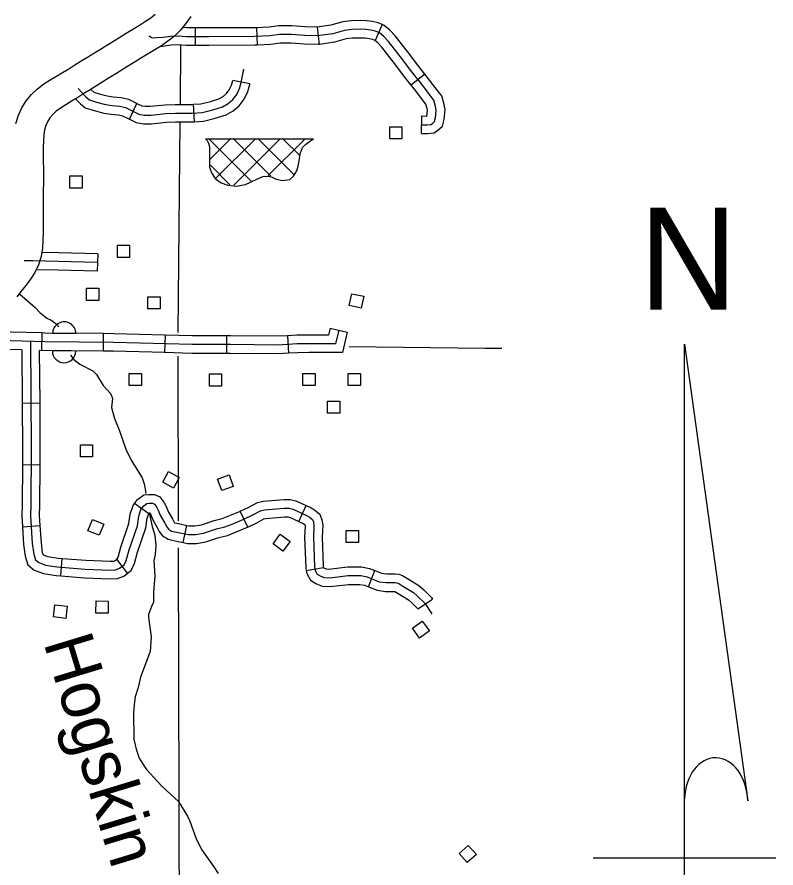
# Model space of a CAD drawing. Extents: x 1370130 to 1380143, y 377636 to 380256.
# Drawn here: x 1377651.8 to 1377833.9, y 379192.1 to 379396.3 of the extents above; entities that cross this region are included whole.
import ezdxf

# ---------------------------------------------------------------- set-up
doc = ezdxf.new("R2010")
doc.units = 0
for name, color, linetype in [('Level 10', 7, 'Continuous'), ('Level 32', 7, 'Continuous'), ('Level 35', 7, 'Continuous'), ('Level 38', 7, 'Continuous'), ('Level 5', 7, 'Continuous'), ('Level 56', 7, 'Continuous'), ('Level 57', 7, 'Continuous'), ('R_Draft', 7, 'Continuous'), ('R_Exist Surface', 7, 'Continuous')]:
    doc.layers.add(name, color=color, linetype=linetype)

# ---------------------------------------------------------------- blocks, each defined once
blk = doc.blocks.new('NORTH ARROW VICINITY MAP')
at = {"layer": 'R_Draft'}
for p, q in [((0, 72.554), (4.851, 37.495)), ((0, 30.512), (0, 72.554)), ((-7.022, 33.111), (7.019, 33.111))]:
    blk.add_line(p, q, dxfattribs=at)
blk.add_ellipse((2.423, 37.419), major_axis=(-0.104, 3.37), ratio=0.719778, start_param=4.712385, end_param=7.768526, dxfattribs=at)
blk.add_text('N', height=7.825, dxfattribs=at).set_placement((-3.489, 75.199))

msp = doc.modelspace()

# ---------------------------------------------------------------- linework, layer by layer
at = {"layer": 'Level 10'}
msp.add_line((1377658.1, 379358.2), (1377658.1, 379358.17), dxfattribs=at)
for points in [[(1377651.53, 379370.73), (1377652.11, 379372.7), (1377652.96, 379374.53), (1377654.01, 379376.2), (1377655.27, 379377.73), (1377656.73, 379379.08), (1377658.25, 379380.21), (1377659.75, 379381.18), (1377661.23, 379382.08), (1377662.71, 379382.98), (1377664.2, 379383.88), (1377665.69, 379384.8), (1377667.19, 379385.73), (1377668.71, 379386.68), (1377670.25, 379387.63), (1377671.8, 379388.58), (1377673.34, 379389.54), (1377674.9, 379390.49), (1377676.44, 379391.45), (1377678.01, 379392.42), (1377679.6, 379393.39), (1377681.15, 379394.34), (1377682.6, 379395.25), (1377683.89, 379396.12), (1377684.96, 379396.96)], [(1377693.48, 379396.44), (1377692.24, 379394.61), (1377691.02, 379393.09), (1377689.57, 379391.67), (1377688, 379390.45), (1377686.42, 379389.38), (1377684.83, 379388.38), (1377683.24, 379387.42), (1377681.68, 379386.46), (1377680.13, 379385.5), (1377678.57, 379384.53), (1377677.02, 379383.59), (1377675.49, 379382.63), (1377673.93, 379381.67), (1377672.4, 379380.72), (1377670.88, 379379.78), (1377669.36, 379378.84), (1377667.84, 379377.9), (1377666.34, 379376.99), (1377664.87, 379376.1), (1377663.48, 379375.25), (1377662.24, 379374.45), (1377661.2, 379373.68), (1377660.37, 379372.92), (1377659.69, 379372.09), (1377659.12, 379371.17), (1377658.68, 379370.23), (1377658.39, 379369.22), (1377658.2, 379368.01), (1377658.1, 379366.6), (1377658.06, 379365.04), (1377658.06, 379363.39), (1377658.08, 379361.68), (1377658.1, 379359.94), (1377658.1, 379358.2)], [(1377658.1, 379358.17), (1377658.1, 379356.45), (1377658.09, 379354.73), (1377658.09, 379353.01), (1377658.09, 379351.27), (1377658.08, 379349.54), (1377658.07, 379347.82), (1377658.05, 379346.13), (1377658.03, 379344.47), (1377658.01, 379342.73), (1377657.88, 379340.86), (1377657.56, 379338.86), (1377656.92, 379336.86), (1377656.02, 379335.01), (1377654.98, 379333.36), (1377653.88, 379331.86), (1377652.78, 379330.49), (1377651.72, 379329.16)]]:
    msp.add_lwpolyline(points, dxfattribs=at)
at = {"layer": 'Level 32'}
for p, q in [((1377694.53, 379393.66), (1377694.53, 379389.46)), ((1377709.22, 379393.71), (1377709.41, 379389.52)), ((1377723.78, 379393.86), (1377724.33, 379389.7)), ((1377739.4, 379394.48), (1377737.75, 379390.62)), ((1377707.68, 379380.24), (1377703.56, 379381.07)), ((1377749.66, 379382.57), (1377746.39, 379379.94)), ((1377678.76, 379371.76), (1377680.56, 379375.55)), ((1377694.39, 379371.17), (1377694.11, 379375.36)), ((1377748.85, 379368.35), (1377748.96, 379372.55)), ((1377671.14, 379339.48), (1377671.03, 379335.28)), ((1377726.95, 379321.65), (1377731.04, 379320.7)), ((1377657.75, 379320.48), (1377657.62, 379316.28)), ((1377672.49, 379320.32), (1377672.45, 379316.13)), ((1377687.31, 379319.97), (1377687.19, 379315.77)), ((1377702.03, 379319.79), (1377702.03, 379315.59)), ((1377716.69, 379319.82), (1377716.93, 379315.62)), ((1377653.02, 379303.66), (1377657.22, 379303.69)), ((1377653.07, 379288.91), (1377657.27, 379288.88)), ((1377683.39, 379277.1), (1377680, 379279.57)), ((1377719.38, 379275.27), (1377721.16, 379279.07)), ((1377707.19, 379273.9), (1377705.37, 379277.69)), ((1377653.09, 379273.98), (1377657.28, 379274.25)), ((1377691.69, 379270.19), (1377692.56, 379274.3)), ((1377662.3, 379262.19), (1377662.62, 379266.38)), ((1377678.28, 379262.84), (1377675.72, 379266.17)), ((1377721.21, 379263.46), (1377725.34, 379264.25)), ((1377736.14, 379259.58), (1377737.69, 379263.48)), ((1377748.01, 379254.29), (1377751.52, 379256.6))]:
    msp.add_line(p, q, dxfattribs=at)
for points in [[(1377739.4, 379394.48), (1377738.49, 379394.87), (1377737.11, 379395.21), (1377735.68, 379395.4), (1377734.29, 379395.44), (1377731.99, 379395.37), (1377729.99, 379395.14), (1377727.1, 379394.33), (1377725.4, 379394.08), (1377723.78, 379393.86)], [(1377748.91, 379370.45), (1377750.22, 379370.42), (1377751.12, 379370.52), (1377751.46, 379370.72), (1377752, 379371.22), (1377752.23, 379372.1), (1377752.4, 379373.95), (1377752.23, 379374.79), (1377751.8, 379376.37), (1377751.26, 379377.04), (1377749.14, 379379.86), (1377746.52, 379383.12), (1377743.83, 379386.69), (1377740.95, 379390.38), (1377739.84, 379391.59), (1377738.76, 379392.47), (1377737.82, 379392.87), (1377736.71, 379393.14), (1377735.5, 379393.31), (1377734.29, 379393.34), (1377732.14, 379393.28), (1377730.4, 379393.07), (1377727.54, 379392.27), (1377725.69, 379392), (1377723.91, 379391.76), (1377720.86, 379391.86), (1377717.63, 379392.07), (1377714.77, 379392.1), (1377712.49, 379391.76), (1377708.83, 379391.59), (1377697.84, 379391.56), (1377692.43, 379391.56), (1377690.55, 379391.7), (1377688.6, 379391.59), (1377686.85, 379391.36), (1377685.27, 379391.26), (1377684.47, 379391.19), (1377684.03, 379391.29), (1377683.48, 379391.67)], [(1377694.53, 379393.66), (1377692.51, 379393.66), (1377691.53, 379393.73)], [(1377709.22, 379393.71), (1377708.78, 379393.69), (1377697.84, 379393.66), (1377694.53, 379393.66)], [(1377723.81, 379393.87), (1377720.96, 379393.96), (1377717.71, 379394.16), (1377714.63, 379394.2), (1377712.29, 379393.86), (1377709.22, 379393.71)], [(1377749.66, 379382.57), (1377748.18, 379384.41), (1377745.5, 379387.97), (1377742.55, 379391.74), (1377741.28, 379393.13), (1377739.86, 379394.28), (1377739.4, 379394.48)], [(1377737.75, 379390.62), (1377737.15, 379390.87), (1377736.32, 379391.08), (1377735.33, 379391.21), (1377734.3, 379391.24), (1377732.3, 379391.18), (1377730.8, 379391.01), (1377727.98, 379390.21), (1377725.98, 379389.92), (1377724.33, 379389.7)], [(1377694.53, 379389.46), (1377692.36, 379389.46), (1377690.53, 379389.59), (1377688.79, 379389.5), (1377686.02, 379389.13)], [(1377709.41, 379389.52), (1377708.88, 379389.49), (1377697.85, 379389.46), (1377694.53, 379389.46)], [(1377724.33, 379389.7), (1377724.02, 379389.66), (1377720.75, 379389.77), (1377717.55, 379389.97), (1377714.92, 379390), (1377712.69, 379389.67), (1377709.41, 379389.52)], [(1377746.39, 379379.94), (1377744.86, 379381.83), (1377742.17, 379385.41), (1377739.34, 379389.03), (1377738.39, 379390.06), (1377737.66, 379390.65), (1377737.75, 379390.62)], [(1377666.42, 379379.11), (1377668.33, 379377.1), (1377669.2, 379376.39), (1377670.86, 379375.84), (1377672.99, 379375.29), (1377674.65, 379375.05), (1377676.47, 379374.89), (1377677.81, 379374.58), (1377679.39, 379373.79), (1377681.04, 379373), (1377682.31, 379372.76), (1377683.89, 379372.76), (1377687.52, 379373.15), (1377689.81, 379373.23), (1377693.84, 379373.23), (1377696.21, 379373.39), (1377698.81, 379374.02), (1377701.1, 379374.73), (1377702.44, 379375.52), (1377703.55, 379376.47), (1377704.5, 379377.66), (1377705.21, 379379.16), (1377705.6, 379380.58), (1377706.23, 379383.74)], [(1377694.11, 379375.36), (1377695.89, 379375.47), (1377698.25, 379376.05), (1377700.25, 379376.67), (1377701.22, 379377.24), (1377702.03, 379377.94), (1377702.7, 379378.78), (1377703.23, 379379.89), (1377703.56, 379381.07), (1377703.56, 379381.07)], [(1377748.85, 379368.35), (1377750.31, 379368.31), (1377751.81, 379368.48), (1377752.73, 379369.04), (1377753.87, 379370.1), (1377754.31, 379371.73), (1377754.52, 379374.06), (1377754.28, 379375.27), (1377753.71, 379377.34), (1377752.92, 379378.33), (1377750.8, 379381.15), (1377749.66, 379382.57)], [(1377669.46, 379378.9), (1377670.23, 379378.26), (1377671.46, 379377.85), (1377673.4, 379377.35), (1377674.89, 379377.14), (1377676.8, 379376.97), (1377678.53, 379376.56), (1377680.31, 379375.67), (1377680.56, 379375.55)], [(1377694.39, 379371.17), (1377696.52, 379371.31), (1377699.37, 379372), (1377701.96, 379372.8), (1377703.67, 379373.81), (1377705.07, 379375.01), (1377706.29, 379376.54), (1377707.18, 379378.42), (1377707.65, 379380.09), (1377707.68, 379380.24)], [(1377748.96, 379372.55), (1377750.13, 379372.52), (1377750.16, 379372.52), (1377750.28, 379373.83), (1377750.19, 379374.3), (1377749.89, 379375.39), (1377749.6, 379375.75), (1377747.48, 379378.58), (1377746.39, 379379.94)], [(1377665.83, 379376.68), (1377666.9, 379375.56), (1377668.17, 379374.52), (1377670.26, 379373.83), (1377672.58, 379373.22), (1377674.41, 379372.96), (1377676.13, 379372.81), (1377677.09, 379372.59), (1377678.47, 379371.9), (1377678.76, 379371.76)], [(1377680.56, 379375.55), (1377681.7, 379375.01), (1377682.5, 379374.86), (1377683.77, 379374.86), (1377687.37, 379375.25), (1377689.77, 379375.33), (1377693.77, 379375.33), (1377694.11, 379375.36)], [(1377678.76, 379371.76), (1377680.39, 379370.98), (1377682.11, 379370.66), (1377684, 379370.66), (1377687.67, 379371.06), (1377689.85, 379371.13), (1377693.91, 379371.13), (1377694.39, 379371.17)], [(1377671.14, 379339.48), (1377661.74, 379339.71), (1377657.71, 379339.82)], [(1377671.09, 379337.38), (1377661.69, 379337.61), (1377655.54, 379337.77), (1377653.47, 379337.77)], [(1377671.03, 379335.28), (1377661.64, 379335.52), (1377656.43, 379335.65)], [(1377726.95, 379321.65), (1377726.56, 379319.99), (1377721.8, 379319.99), (1377718.93, 379319.94), (1377716.69, 379319.82)], [(1377728.99, 379321.17), (1377728.22, 379317.89), (1377721.82, 379317.89), (1377719, 379317.84), (1377714.45, 379317.59), (1377703.03, 379317.69), (1377693.86, 379317.69), (1377674.96, 379318.2), (1377658.42, 379318.36), (1377650.27, 379318.61), (1377636.96, 379318.82), (1377634.71, 379318.87), (1377633.83, 379318.97), (1377633.17, 379319.23), (1377632.76, 379319.53), (1377632.36, 379320.11)], [(1377657.75, 379320.48), (1377650.32, 379320.71), (1377642.94, 379320.82)], [(1377672.49, 379320.32), (1377658.46, 379320.46), (1377657.75, 379320.48)], [(1377687.31, 379319.97), (1377675, 379320.3), (1377672.49, 379320.32)], [(1377702.03, 379319.79), (1377693.89, 379319.79), (1377687.31, 379319.97)], [(1377716.69, 379319.82), (1377714.4, 379319.69), (1377703.03, 379319.79), (1377702.03, 379319.79)], [(1377731.04, 379320.7), (1377729.89, 379315.79), (1377721.84, 379315.79), (1377719.08, 379315.74), (1377716.93, 379315.62)], [(1377655.02, 379318.46), (1377655.19, 379292.68), (1377655.11, 379279.21), (1377655.02, 379276.63), (1377655.45, 379269.94), (1377655.79, 379267.37), (1377656.22, 379266.08), (1377656.99, 379265.39), (1377658.62, 379264.79), (1377661.45, 379264.36), (1377668.14, 379263.85), (1377674.14, 379263.59), (1377675.43, 379263.68), (1377676.37, 379264.02), (1377677.49, 379264.88), (1377678, 379265.91), (1377678.69, 379268.48), (1377680.66, 379274.23), (1377681, 379276.55), (1377681.52, 379278.09), (1377682.2, 379279.04), (1377682.95, 379279.59), (1377683.51, 379279.64), (1377684.28, 379279.64), (1377684.75, 379279.42), (1377685.27, 379278.78), (1377685.61, 379278.09), (1377686.25, 379276.59), (1377687.24, 379274.83), (1377687.71, 379273.97), (1377688.14, 379273.37), (1377688.83, 379272.94), (1377690.46, 379272.6), (1377692.9, 379272.09), (1377694.66, 379272.09), (1377696.54, 379272.43), (1377699.67, 379273.46), (1377701.65, 379273.93), (1377703.4, 379274.62), (1377706.23, 379275.78), (1377708.38, 379276.81), (1377710.22, 379277.84), (1377711.16, 379278.05), (1377715.88, 379278.44), (1377717.12, 379278.44), (1377718.02, 379278.22), (1377721.41, 379276.63), (1377722.01, 379276.29), (1377722.7, 379275.73), (1377722.91, 379275.13), (1377723.04, 379274.23), (1377722.91, 379271.49), (1377723.17, 379264.41), (1377723.34, 379263.51), (1377723.81, 379262.65), (1377724.5, 379262.22), (1377725.48, 379261.79), (1377726.68, 379261.75), (1377728.1, 379261.92), (1377731.23, 379262.26), (1377734.27, 379262.26), (1377735.82, 379261.96), (1377738.73, 379260.8), (1377740.36, 379260.59), (1377741.48, 379260.59), (1377742.46, 379260.59), (1377742.93, 379260.55), (1377743.41, 379260.38), (1377744.39, 379259.77), (1377746.96, 379258.19), (1377747.99, 379257.29), (1377749.62, 379255.66), (1377751.3, 379253.13)], [(1377652.93, 379316.47), (1377642.88, 379316.63)], [(1377652.93, 379316.47), (1377653.02, 379303.66)], [(1377657.13, 379316.27), (1377657.22, 379303.69)], [(1377672.45, 379316.13), (1377657.13, 379316.27)], [(1377687.19, 379315.77), (1377674.92, 379316.1), (1377672.45, 379316.13)], [(1377702.03, 379315.59), (1377693.83, 379315.59), (1377687.19, 379315.77)], [(1377716.93, 379315.62), (1377714.5, 379315.49), (1377703.02, 379315.59), (1377702.03, 379315.59)], [(1377653.02, 379303.66), (1377653.09, 379292.68), (1377653.07, 379288.91)], [(1377657.22, 379303.69), (1377657.29, 379292.68), (1377657.27, 379288.88)], [(1377653.07, 379288.91), (1377653.01, 379279.25), (1377652.92, 379276.6), (1377653.09, 379273.98)], [(1377657.27, 379288.88), (1377657.21, 379279.17), (1377657.12, 379276.67), (1377657.28, 379274.25)], [(1377680, 379279.57), (1377680.69, 379280.53), (1377682.19, 379281.64), (1377683.43, 379281.74), (1377684.74, 379281.74), (1377686.08, 379281.13), (1377687.05, 379279.92), (1377687.52, 379278.98), (1377688.14, 379277.52), (1377689.08, 379275.85), (1377689.49, 379275.09), (1377689.61, 379274.93), (1377689.62, 379274.92), (1377690.89, 379274.66), (1377692.56, 379274.3)], [(1377675.72, 379266.17), (1377675.82, 379266.25), (1377676.03, 379266.66), (1377676.68, 379269.1), (1377678.61, 379274.73), (1377678.95, 379277.04), (1377679.63, 379279.06), (1377680, 379279.57)], [(1377705.37, 379277.69), (1377707.41, 379278.67), (1377709.46, 379279.82), (1377710.84, 379280.13), (1377715.79, 379280.54), (1377717.37, 379280.54), (1377718.72, 379280.21), (1377721.16, 379279.07)], [(1377721.16, 379279.07), (1377722.38, 379278.5), (1377723.2, 379278.03), (1377724.48, 379276.99), (1377724.96, 379275.64), (1377725.15, 379274.33), (1377725.01, 379271.48), (1377725.26, 379264.64), (1377725.34, 379264.25)], [(1377678.28, 379262.84), (1377679.15, 379263.51), (1377679.97, 379265.16), (1377680.7, 379267.87), (1377682.71, 379273.73), (1377683.05, 379276.06), (1377683.41, 379277.12), (1377683.39, 379277.1)], [(1377683.39, 379277.1), (1377683.61, 379277.4), (1377683.7, 379277.21), (1377684.37, 379275.66), (1377685.4, 379273.81), (1377685.93, 379272.85), (1377686.67, 379271.81), (1377688.03, 379270.97), (1377690.02, 379270.55), (1377691.69, 379270.19)], [(1377692.56, 379274.3), (1377693.12, 379274.19), (1377694.47, 379274.19), (1377696.03, 379274.47), (1377699.1, 379275.48), (1377701.02, 379275.94), (1377702.62, 379276.57), (1377705.38, 379277.7), (1377705.37, 379277.69)], [(1377707.19, 379273.9), (1377709.34, 379274.94), (1377710.98, 379275.85), (1377711.48, 379275.97), (1377715.97, 379276.34), (1377716.88, 379276.34), (1377717.33, 379276.23), (1377719.38, 379275.27)], [(1377719.38, 379275.27), (1377720.44, 379274.77), (1377720.82, 379274.55), (1377720.88, 379274.5), (1377720.93, 379274.13), (1377720.81, 379271.5), (1377721.08, 379264.17), (1377721.21, 379263.46)], [(1377653.09, 379273.98), (1377653.36, 379269.74), (1377653.74, 379266.89), (1377654.41, 379264.88), (1377655.89, 379263.56), (1377658.1, 379262.75), (1377661.21, 379262.28), (1377662.3, 379262.19)], [(1377657.28, 379274.25), (1377657.54, 379270.15), (1377657.85, 379267.84), (1377658.04, 379267.28), (1377658.09, 379267.23), (1377659.15, 379266.84), (1377661.69, 379266.45), (1377662.62, 379266.38)], [(1377691.69, 379270.19), (1377692.68, 379269.99), (1377694.85, 379269.99), (1377697.06, 379270.39), (1377700.25, 379271.44), (1377702.28, 379271.92), (1377704.18, 379272.67), (1377707.09, 379273.86), (1377707.19, 379273.9)], [(1377662.62, 379266.38), (1377668.27, 379265.95), (1377674.12, 379265.7), (1377674.99, 379265.75), (1377675.35, 379265.88), (1377675.72, 379266.17)], [(1377662.3, 379262.19), (1377668.01, 379261.75), (1377674.17, 379261.49), (1377675.87, 379261.6), (1377677.39, 379262.16), (1377678.28, 379262.84)], [(1377721.21, 379263.46), (1377721.34, 379262.79), (1377722.24, 379261.16), (1377723.52, 379260.36), (1377725.01, 379259.71), (1377726.77, 379259.64), (1377728.34, 379259.83), (1377731.34, 379260.16), (1377734.07, 379260.16), (1377735.22, 379259.94), (1377736.14, 379259.58)], [(1377725.34, 379264.25), (1377725.34, 379264.23), (1377725.39, 379264.14), (1377725.48, 379264.08), (1377725.96, 379263.88), (1377726.6, 379263.85), (1377727.86, 379264.01), (1377731.11, 379264.36), (1377734.48, 379264.36), (1377736.41, 379263.99), (1377737.69, 379263.48)], [(1377737.69, 379263.48), (1377739.27, 379262.85), (1377740.5, 379262.69), (1377741.48, 379262.69), (1377742.56, 379262.69), (1377743.4, 379262.61), (1377744.32, 379262.28), (1377745.49, 379261.57), (1377748.22, 379259.88), (1377749.43, 379258.82), (1377751.26, 379256.99), (1377751.52, 379256.6)], [(1377736.14, 379259.58), (1377738.2, 379258.76), (1377740.22, 379258.49), (1377741.48, 379258.49), (1377742.37, 379258.49), (1377742.47, 379258.48), (1377742.49, 379258.47), (1377743.29, 379257.98), (1377745.71, 379256.49), (1377746.56, 379255.75), (1377747.99, 379254.32), (1377748.01, 379254.29)]]:
    msp.add_lwpolyline(points, dxfattribs=at)
at = {"layer": 'Level 35'}
for points in [[(1377652.45, 379329.79), (1377653.6, 379328.84), (1377656.11, 379326.58), (1377657.27, 379325.36), (1377658.97, 379324.02), (1377659.96, 379323.52), (1377661.4, 379322.48), (1377661.7, 379321.96)], [(1377664.58, 379315.14), (1377665.39, 379314.13), (1377666.85, 379312.98), (1377669.98, 379311.43), (1377670.83, 379310.51), (1377672.49, 379307.85), (1377674.26, 379305.9), (1377674.72, 379304.77), (1377674.47, 379302.6), (1377675.15, 379299.96), (1377676.4, 379296.98), (1377677.9, 379292.63), (1377679.2, 379289.93), (1377681.83, 379285.76), (1377682.33, 379284.27), (1377682.72, 379282.07), (1377682.76, 379281.94)], [(1377683.54, 379277.03), (1377684.21, 379274.02), (1377684.82, 379271.97), (1377685.08, 379269.47), (1377684.95, 379267.29)], [(1377684.95, 379267.29), (1377684.58, 379265.91), (1377684.89, 379262.11)], [(1377684.89, 379262.11), (1377684.55, 379258.35), (1377684.54, 379255.88), (1377684.03, 379254.86), (1377683.37, 379252.97), (1377683.32, 379252.32), (1377684.01, 379247.56), (1377683.72, 379244.05), (1377681.43, 379237.88), (1377680.86, 379235.43), (1377680.14, 379233.2), (1377679.87, 379231.31), (1377679.75, 379229.23), (1377679.85, 379223.06), (1377680.34, 379220.63), (1377681.12, 379218.49), (1377681.88, 379217.16), (1377682.89, 379215.77), (1377686.57, 379211.75), (1377690.52, 379208.1), (1377692.7, 379204.59), (1377693.25, 379203.39), (1377694.66, 379199.35), (1377696.09, 379196.52), (1377699.04, 379192.4), (1377700.03, 379190.82)]]:
    msp.add_lwpolyline(points, dxfattribs=at)
at = {"layer": 'Level 38'}
for p, q in [((1377665.91, 379320.32), (1377660.31, 379320.37)), ((1377665.87, 379316.12), (1377660.27, 379316.17))]:
    msp.add_line(p, q, dxfattribs=at)
for centre, start, end in [((1377663.11, 379320.35), 359.4676, 179.4676), ((1377663.07, 379316.15), 179.4676, 359.4676)]:
    msp.add_arc(centre, 2.8, start, end, dxfattribs=at)
at = {"layer": 'Level 5'}
for points in [[(1377691.04, 379389.62), (1377690.9, 379375.33)], [(1377690.86, 379371.13), (1377690.36, 379320.59)], [(1377768.15, 379316.73), (1377764.04, 379316.76), (1377731.53, 379317.18)], [(1377690.34, 379314.95), (1377690.44, 379275.44)], [(1377690.46, 379268.93), (1377690.72, 379176.34)]]:
    msp.add_lwpolyline(points, dxfattribs=at)
at = {"layer": 'Level 56'}
for points in [[(1377741.24, 379367.05), (1377741.24, 379369.96), (1377744.16, 379369.96), (1377744.16, 379367.05)], [(1377664.48, 379355.24), (1377664.48, 379358.16), (1377667.4, 379358.16), (1377667.4, 379355.24)], [(1377675.86, 379338.6), (1377675.86, 379341.51), (1377678.79, 379341.51), (1377678.79, 379338.6)], [(1377668.47, 379328.29), (1377668.47, 379331.2), (1377671.4, 379331.2), (1377671.4, 379328.29)], [(1377734.99, 379329.27), (1377734.38, 379326.42), (1377731.52, 379327.04), (1377732.13, 379329.88)], [(1377683.17, 379326.25), (1377683.17, 379329.17), (1377686.1, 379329.17), (1377686.1, 379326.25)], [(1377678.71, 379307.85), (1377678.71, 379310.77), (1377681.63, 379310.77), (1377681.63, 379307.85)], [(1377697.95, 379307.74), (1377697.95, 379310.65), (1377700.87, 379310.65), (1377700.87, 379307.74)], [(1377720.4, 379307.86), (1377720.4, 379310.77), (1377723.32, 379310.77), (1377723.32, 379307.86)], [(1377731.27, 379307.84), (1377731.27, 379310.75), (1377734.19, 379310.75), (1377734.19, 379307.84)], [(1377726.31, 379301.21), (1377726.31, 379304.13), (1377729.23, 379304.13), (1377729.23, 379301.21)], [(1377666.98, 379290.75), (1377666.98, 379293.67), (1377669.9, 379293.67), (1377669.9, 379290.75)], [(1377690.71, 379285.82), (1377689.3, 379283.27), (1377686.74, 379284.68), (1377688.14, 379287.23)], [(1377702.67, 379286.42), (1377703.65, 379283.68), (1377700.9, 379282.69), (1377699.92, 379285.43)], [(1377669.89, 379275.73), (1377672.59, 379274.64), (1377671.49, 379271.93), (1377668.79, 379273.03)], [(1377730.78, 379270.18), (1377730.78, 379273.09), (1377733.71, 379273.09), (1377733.71, 379270.18)], [(1377714.96, 379272.22), (1377717.3, 379270.48), (1377715.56, 379268.14), (1377713.22, 379269.88)], [(1377660.56, 379252.34), (1377660.89, 379255.23), (1377663.8, 379254.9), (1377663.47, 379252.01)], [(1377673.69, 379256.13), (1377673.63, 379253.22), (1377670.7, 379253.28), (1377670.77, 379256.2)], [(1377749.04, 379251.37), (1377750.76, 379249.01), (1377748.4, 379247.29), (1377746.68, 379249.64)], [(1377759.84, 379193.41), (1377757.91, 379195.59), (1377760.09, 379197.53), (1377762.03, 379195.35)]]:
    msp.add_lwpolyline(points, close=True, dxfattribs=at)
at = {"layer": 'Level 57'}
for p, q in [((1377697.02, 379367.05), (1377722.9, 379367.05)), ((1377707.95, 379356.87), (1377697.88, 379366.94)), ((1377698.09, 379362.08), (1377702.96, 379366.95)), ((1377699.53, 379357.59), (1377708.87, 379366.92)), ((1377712.66, 379358.1), (1377703.79, 379366.97)), ((1377703.8, 379355.91), (1377714.85, 379366.97)), ((1377718.24, 379358.46), (1377709.79, 379366.91)), ((1377712.08, 379358.26), (1377720.74, 379366.91)), ((1377719.55, 379363.1), (1377715.72, 379366.92)), ((1377702.89, 379355.99), (1377698.18, 379360.71))]:
    msp.add_line(p, q, dxfattribs=at)
msp.add_lwpolyline([(1377697.02, 379367.05), (1377697.39, 379366.65), (1377697.74, 379366.03), (1377697.97, 379365.1), (1377697.97, 379363.71), (1377698.01, 379361.89), (1377698.01, 379360.27), (1377698.47, 379358.91), (1377699.36, 379357.52), (1377700.75, 379356.52), (1377702.38, 379355.9), (1377704.35, 379355.71), (1377706.59, 379356.13), (1377709.18, 379357.29), (1377710.77, 379357.99), (1377712.12, 379358.1), (1377713.05, 379357.83), (1377713.97, 379357.37), (1377715.48, 379357.02), (1377717.22, 379357.33), (1377718.15, 379358.1), (1377718.92, 379359.38), (1377719.27, 379360.5), (1377719.46, 379361.81), (1377719.77, 379363.48), (1377720.31, 379364.98), (1377721.05, 379365.68), (1377721.98, 379366.41), (1377722.9, 379367.05)], dxfattribs=at)

# ---------------------------------------------------------------- block references
at = {"layer": 'R_Exist Surface', "xscale": 3.12499999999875, "yscale": 3.1249999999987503}
msp.add_blockref('NORTH ARROW VICINITY MAP', (1377812, 379091.08), dxfattribs=at)

# ---------------------------------------------------------------- texts
at = {"layer": 'Level 35'}
msp.add_text('Hogskin', height=11.827, rotation=286.9333, dxfattribs=at).set_placement((1377658.07, 379246.23))

doc.saveas('drawing.dxf')
